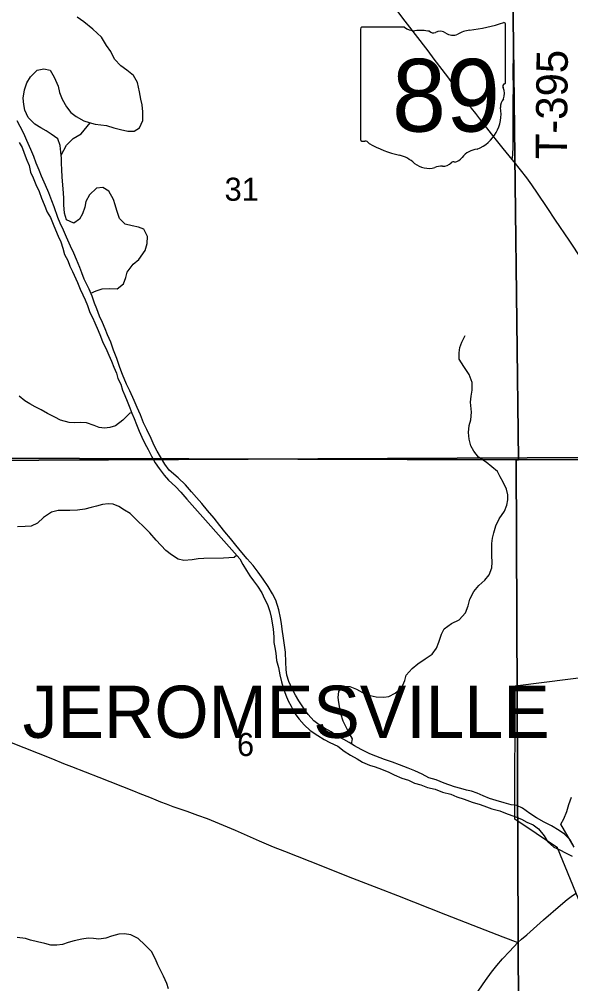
# Model space of a CAD drawing. Extents: x 1874609 to 2204689, y 815661 to 1281160.
# Drawn here: x 2045844 to 2051132, y 1019914 to 1029154 of the extents above; entities that cross this region are included whole.
import ezdxf

# ---------------------------------------------------------------- set-up
doc = ezdxf.new("R2010")
doc.units = 0
for name, color, linetype in [('GM_X_Corporation', 7, 'Continuous'), ('GM_X_Corporation_Text', 7, 'Continuous'), ('GM_X_County_Road', 7, 'Continuous'), ('GM_X_Major_River', 7, 'Continuous'), ('GM_X_Minor_River', 7, 'Continuous'), ('GM_X_Section', 7, 'Continuous'), ('GM_X_Section_Text', 7, 'Continuous'), ('GM_X_State_Location', 7, 'Continuous'), ('GM_X_State_Route', 7, 'Continuous'), ('GM_X_State_Shield', 7, 'Continuous'), ('GM_X_Township', 7, 'Continuous'), ('GM_X_Township_Road', 7, 'Continuous'), ('GM_X_Township_Road_Text', 7, 'Continuous')]:
    doc.layers.add(name, color=color, linetype=linetype)

msp = doc.modelspace()

# ---------------------------------------------------------------- linework, layer by layer
at = {"layer": 'GM_X_Corporation'}
msp.add_lwpolyline([(2054013.4, 1022811.9), (2054199.7, 1019640.6), (2053423.4, 1019602.2), (2052299.1, 1019620.8), (2052093.2, 1019883), (2052038.5, 1020023.2), (2051893.4, 1020111.1), (2051824.2, 1020401.8), (2051307, 1020484.4), (2051005.2, 1021215.8), (2050596.1, 1021489.4), (2050600.4, 1022769.3), (2052417.9, 1022997.6), (2052407.1, 1023230.3), (2053151, 1023318.8), (2053174.7, 1022801.3)], close=True, dxfattribs=at)
at = {"layer": 'GM_X_County_Road'}
for points in [[(2045766, 1022224.7), (2045888.7, 1022177.5), (2046162.9, 1022067.9), (2046269.7, 1022025.4), (2046346.2, 1021995.6), (2046606, 1021894.7), (2046940.9, 1021761.3), (2047001.8, 1021736.9), (2047093.3, 1021700.3), (2047154.1, 1021676), (2047199.8, 1021657.8), (2047253.1, 1021636.7), (2047317.9, 1021612.8), (2047450.1, 1021566.1), (2047551.7, 1021530.2), (2047645.1, 1021497.3), (2047723.5, 1021466.2), (2047914, 1021384.5), (2048144.8, 1021284.5), (2048279.9, 1021226), (2048386.5, 1021183), (2048753.3, 1021038.9), (2048997.8, 1020942.8), (2049288.5, 1020829.7), (2049472.1, 1020758.4), (2049930.6, 1020578.4), (2050251.5, 1020452.2), (2050480.8, 1020362.4), (2050623.1, 1020308.5)], [(2050623.1, 1020308.5), (2050660.5, 1020339.9), (2050710.9, 1020383), (2050870.8, 1020526.5), (2051032.8, 1020667.5), (2051096.7, 1020719.6), (2051149.6, 1020758.7), (2051184.1, 1020782.1)], [(2050051.7, 1019568.6), (2050073.6, 1019595.4), (2050122.9, 1019661.1), (2050170.1, 1019728.3), (2050250.8, 1019851.9), (2050315.3, 1019946.7), (2050373, 1020026.1), (2050423.8, 1020090.2), (2050477.2, 1020152.2), (2050543.9, 1020224.2), (2050623.1, 1020308.5)]]:
    msp.add_lwpolyline(points, dxfattribs=at)
at = {"layer": 'GM_X_Major_River'}
for points in [[(2046514, 1026569.6), (2046467.6, 1026665.6), (2046445.4, 1026723.6), (2046425.3, 1026775.6), (2046393, 1026853.7), (2046368.8, 1026911.7), (2046334.5, 1026981.7), (2046298.2, 1027065.7), (2046268, 1027133.7), (2046235.8, 1027201.7), (2046215.6, 1027253.7), (2046179.2, 1027355.8), (2046155, 1027415.8), (2046126.8, 1027489.8), (2046096.5, 1027565.8), (2046058.2, 1027649.8), (2046036, 1027707.8), (2046005.8, 1027775.9), (2045983.6, 1027839.9), (2045955.3, 1027907.9), (2045917, 1027993.9), (2045886.8, 1028059.9), (2045852.6, 1028125.9), (2045824.4, 1028181.9)], [(2045844.3, 1027974.8), (2045872.1, 1027924.5), (2045889.8, 1027872.4), (2045915.5, 1027804.1), (2045939.2, 1027753.9), (2045952.9, 1027687.7), (2045978.6, 1027635.4), (2046004.3, 1027571.2), (2046036, 1027502.9), (2046057.7, 1027440.7), (2046083.4, 1027378.4), (2046111, 1027306.1), (2046144.7, 1027253.8), (2046170.4, 1027189.6), (2046192.2, 1027137.4), (2046215.9, 1027077.1), (2046243.6, 1027020.9), (2046261.3, 1026960.7), (2046277, 1026900.5), (2046310.7, 1026844.2), (2046330.4, 1026790), (2046354.2, 1026737.8), (2046401.7, 1026633.3), (2046429.4, 1026569), (2046455.1, 1026514.8), (2046476.9, 1026464.6), (2046498.6, 1026410.4), (2046522.3, 1026346.1), (2046548, 1026295.9), (2046567.8, 1026245.7), (2046601.4, 1026173.4), (2046623.2, 1026119.2), (2046646.8, 1026056.9), (2046674.6, 1026002.7), (2046702.3, 1025936.4), (2046728, 1025878.1), (2046749.7, 1025821.9), (2046777.4, 1025763.7), (2046789.2, 1025713.5), (2046816.9, 1025657.3), (2046832.6, 1025601.1), (2046856.3, 1025548.8), (2046880.1, 1025494.6), (2046905.8, 1025432.4), (2046923.5, 1025380.2), (2046945.2, 1025328), (2046967, 1025271.7), (2046994.7, 1025209.5), (2047018.4, 1025149.2), (2047048.1, 1025089), (2047081.8, 1025032.7), (2047113.5, 1024968.4), (2047147.2, 1024904.1), (2047184.9, 1024849.8), (2047232.6, 1024787.4), (2047276.4, 1024737.1), (2047342.2, 1024676.6), (2047391.9, 1024624.2), (2047449.6, 1024557.8), (2047959.1, 1023985.9), (2047986.8, 1023929.7), (2048024.5, 1023873.3), (2048054.3, 1023823.1), (2048090.1, 1023772.8), (2048129.8, 1023722.5), (2048171.5, 1023658.1), (2048197.2, 1023601.9), (2048225, 1023547.7), (2048246.7, 1023481.4), (2048260.4, 1023425.2), (2048268.1, 1023371.1), (2048277.8, 1023310.9), (2048285.4, 1023236.8), (2048285.1, 1023184.7), (2048294.8, 1023134.5), (2048304.6, 1023082.4), (2048312.2, 1023012.2), (2048329.9, 1022944), (2048341.5, 1022873.8), (2048357.1, 1022805.6), (2048376.8, 1022739.4), (2048400.5, 1022677.2), (2048422.2, 1022622.9), (2048452, 1022572.7), (2048485.7, 1022504.4), (2048529.4, 1022448), (2048577.2, 1022395.7), (2048634.9, 1022339.2), (2048706.8, 1022292.7), (2048766.6, 1022254.3), (2048822.5, 1022224), (2048898.4, 1022191.5), (2048960.2, 1022143), (2049020.1, 1022102.6), (2049083.9, 1022070.2), (2049135.8, 1022037.8), (2049201.7, 1022009.4), (2049255.7, 1021993.1), (2049317.6, 1021968.7)], [(2051164, 1021221.7), (2051127.7, 1021291.7), (2051071.5, 1021347.6), (2051021.3, 1021381.5), (2050947.1, 1021425.4), (2050876.8, 1021461.2), (2050804.6, 1021503.1), (2050738.4, 1021544.9), (2050668.2, 1021594.8), (2050614, 1021620.7), (2050559.9, 1021628.5), (2050493.8, 1021648.3), (2050417.6, 1021670.1), (2050353.4, 1021690), (2050291.3, 1021715.8), (2050235.1, 1021739.7), (2050181, 1021757.6), (2050130.9, 1021769.4), (2050076.8, 1021783.3), (2050018.6, 1021801.1), (2049918.4, 1021834.9), (2049840.2, 1021866.7), (2049770, 1021886.5), (2049705.8, 1021920.4), (2049635.6, 1021952.2), (2049573.5, 1021980), (2049491.3, 1022011.8), (2049423.1, 1022035.7), (2049344.9, 1022063.5), (2049264.7, 1022095.3), (2049206.5, 1022117.1), (2049122.3, 1022158.9), (2049058.1, 1022192.8), (2049008, 1022224.7), (2048955.8, 1022252.6), (2048895.6, 1022282.4), (2048833.4, 1022326.3), (2048771.2, 1022362.2), (2048719.1, 1022394.1), (2048668.9, 1022434), (2048614.6, 1022493.9), (2048568.4, 1022555.9), (2048524.1, 1022625.8), (2048493.9, 1022677.8), (2048461.7, 1022737.8), (2048427.4, 1022809.8), (2048411.3, 1022871.8), (2048403.1, 1022925.9), (2048398.9, 1022994), (2048396.6, 1023092.2), (2048386.4, 1023158.2), (2048378.2, 1023226.3), (2048365.9, 1023312.4), (2048359.8, 1023364.4), (2048349.6, 1023420.5), (2048333.4, 1023496.5), (2048303.1, 1023588.6), (2048272.8, 1023650.6), (2048230.6, 1023718.6), (2048182.3, 1023790.5), (2048134, 1023858.5), (2048087.8, 1023922.4), (2048029.5, 1023986.4), (2047979.3, 1024046.3), (2047921, 1024114.2), (2047868.7, 1024178.2), (2047814.5, 1024242.1), (2047768.2, 1024304), (2047712, 1024374), (2047649.7, 1024447.9), (2047593.4, 1024513.8), (2047545.2, 1024571.8), (2047496.9, 1024627.7), (2047438.7, 1024693.6), (2047368.4, 1024759.5), (2047282, 1024833.3), (2047239.8, 1024893.3), (2047199.6, 1024961.3), (2047165.3, 1025017.2), (2047137.2, 1025069.2), (2047108.9, 1025137.3), (2047066.6, 1025225.3), (2047034.4, 1025289.3), (2047008.1, 1025363.3), (2046973.9, 1025435.3), (2046945.6, 1025503.3), (2046903.3, 1025593.3), (2046871.1, 1025659.3), (2046832.8, 1025749.3), (2046808.6, 1025817.4), (2046778.3, 1025903.4), (2046748, 1025983.4), (2046721.7, 1026061.5), (2046691.5, 1026129.5), (2046667.3, 1026187.5), (2046643.1, 1026247.5), (2046612.9, 1026309.5), (2046586.6, 1026381.5), (2046566.4, 1026433.5), (2046542.2, 1026501.6), (2046514, 1026569.6)], [(2049317.6, 1021968.7), (2049387.6, 1021942.2), (2049439.5, 1021915.9), (2049513.4, 1021883.4), (2049575.3, 1021863), (2049633.3, 1021836.7), (2049693.2, 1021820.3), (2049757.1, 1021793.9), (2049833.1, 1021777.4), (2049901.1, 1021751), (2049981, 1021730.5), (2050038.9, 1021704.1), (2050108.9, 1021681.7), (2050186.8, 1021653.2), (2050262.8, 1021632.7), (2050322.7, 1021610.3), (2050376.7, 1021590), (2050452.6, 1021569.5), (2050522.6, 1021543.1), (2050586.5, 1021518.7), (2050658.4, 1021492.2), (2050710.3, 1021461.8), (2050770.3, 1021435.5), (2050824.1, 1021397.1), (2050877.8, 1021330.7), (2050909.6, 1021276.4), (2050969.3, 1021221.9), (2051027.2, 1021197.6), (2051081.1, 1021169.2), (2051145, 1021134.8)]]:
    msp.add_lwpolyline(points, dxfattribs=at)
at = {"layer": 'GM_X_Minor_River'}
for points in [[(2046529.8, 1026531.6), (2046582.1, 1026553.8), (2046640.2, 1026570), (2046710.2, 1026576.2), (2046782.3, 1026572.4), (2046842.3, 1026620.7), (2046866.2, 1026680.8), (2046880, 1026731), (2046937.9, 1026809.2), (2046989.8, 1026853.5), (2047051.7, 1026939.8), (2047069.5, 1027006), (2047075.3, 1027074.1), (2047039.1, 1027142.1), (2046986.9, 1027163.9), (2046926.8, 1027173.8), (2046858.7, 1027191.6), (2046806.5, 1027245.5), (2046778.2, 1027321.5), (2046764, 1027377.6), (2046747.8, 1027427.6), (2046703.5, 1027507.6), (2046645.4, 1027543.5), (2046583.3, 1027537.3), (2046517.4, 1027471), (2046483.5, 1027408.8), (2046471.7, 1027352.7), (2046449.8, 1027288.5), (2046421.9, 1027238.3), (2046367.9, 1027202.1), (2046297.8, 1027231.9), (2046279.6, 1027296), (2046271.3, 1027376.1), (2046271.1, 1027436.2), (2046267, 1027492.2), (2046260.8, 1027564.3), (2046256.5, 1027644.4), (2046252.3, 1027710.5), (2046250.1, 1027774.6), (2046248, 1027824.7), (2046243.8, 1027880.8), (2046235.6, 1027944.8), (2046213.4, 1028008.9), (2046151.2, 1028054.8), (2046101, 1028084.6), (2046050.9, 1028112.5), (2045994.7, 1028148.4), (2045928.4, 1028214.3), (2045898.2, 1028284.3), (2045888, 1028336.4), (2045881.8, 1028398.5), (2045893.6, 1028476.6), (2045915.4, 1028544.8), (2045951.3, 1028603), (2046017.2, 1028665.3), (2046079.3, 1028679.5), (2046141.4, 1028665.7), (2046179.7, 1028599.7), (2046218, 1028513.7), (2046230.1, 1028453.6), (2046254.4, 1028387.6), (2046298.7, 1028313.6), (2046338.9, 1028261.7), (2046389, 1028223.7), (2046463.3, 1028179.9), (2046513.4, 1028164), (2046573.5, 1028150.2), (2046625.6, 1028144.3), (2046681.7, 1028136.5), (2046751.9, 1028114.7), (2046816, 1028098.9), (2046886.2, 1028081), (2046946.2, 1028083.2), (2046998.2, 1028115.4), (2047028.1, 1028185.7), (2047029.8, 1028265.8), (2047023.6, 1028333.9), (2047009.4, 1028387.9), (2046997.2, 1028460), (2046978.9, 1028548.1), (2046940.7, 1028614), (2046876.5, 1028667.9), (2046818.3, 1028707.8), (2046756, 1028771.7), (2046721.7, 1028845.7), (2046681.5, 1028901.7), (2046631.2, 1028983.7), (2046548.9, 1029059.5), (2046464.5, 1029129.4), (2046400.3, 1029175.3)], [(2046246, 1027851.8), (2046295.7, 1027947), (2046359.6, 1028011.3), (2046437.6, 1028055.6), (2046523.8, 1028161.6)], [(2049031, 1022210.1), (2049037.9, 1022258.8), (2049003.7, 1022320.8), (2048977.5, 1022372.8), (2048951.3, 1022430.8), (2048929.1, 1022498.9), (2048916.9, 1022554.9), (2048908.7, 1022607), (2048902.6, 1022657), (2048908.4, 1022715.1), (2048942.3, 1022765.3), (2049014.4, 1022761.5), (2049076.6, 1022737.7), (2049134.8, 1022703.8), (2049209, 1022676), (2049267.1, 1022662.2), (2049339.2, 1022658.4), (2049389.2, 1022666.5), (2049449.2, 1022696.8), (2049513.2, 1022751), (2049541, 1022819.2), (2049554.9, 1022869.3), (2049610.8, 1022935.6), (2049664.7, 1022979.8), (2049734.7, 1023028.1), (2049804.7, 1023070.4), (2049844.6, 1023128.6), (2049868.4, 1023186.8), (2049894.3, 1023263), (2049918.2, 1023315.1), (2049988.1, 1023365.4), (2050062.1, 1023399.7), (2050124, 1023466), (2050147.9, 1023536.1), (2050163.7, 1023598.3), (2050203.5, 1023672.5), (2050251.4, 1023728.7), (2050309.4, 1023779), (2050349.3, 1023831.2), (2050375.1, 1023897.4), (2050379, 1023951.5), (2050374.8, 1024013.6), (2050374.6, 1024081.7), (2050376.5, 1024131.7), (2050382.3, 1024181.8), (2050394.2, 1024233.9), (2050414.1, 1024300.1), (2050445.9, 1024368.3), (2050497.8, 1024440.6), (2050519.6, 1024498.7), (2050529.5, 1024548.8), (2050529.4, 1024598.9), (2050517.2, 1024652.9), (2050485, 1024718.9), (2050456.8, 1024770.9), (2050430.6, 1024822.9), (2050376.4, 1024866.8), (2050320.2, 1024910.7), (2050247.9, 1024958.6), (2050203.7, 1025016.5), (2050175.5, 1025068.5), (2050159.3, 1025130.6), (2050151.1, 1025196.7), (2050156.9, 1025260.8), (2050174.8, 1025316.9), (2050180.6, 1025391), (2050172.3, 1025487.2), (2050178.2, 1025543.3), (2050186, 1025599.4), (2050187.8, 1025675.5), (2050159.5, 1025751.5), (2050107.2, 1025827.5), (2050063, 1025897.4), (2050060.8, 1025957.5), (2050068.7, 1026009.6), (2050088.6, 1026059.8), (2050120.4, 1026126)], [(2046922, 1025384.5), (2046905.9, 1025379), (2046836, 1025314.7), (2046768.1, 1025258.4), (2046712.1, 1025242.2), (2046662, 1025236), (2046611.9, 1025243.9), (2046561.8, 1025263.8), (2046489.6, 1025287.6), (2046435.5, 1025289.4), (2046377.4, 1025289.2), (2046323.4, 1025291.1), (2046239.2, 1025314.9), (2046185, 1025340.7), (2046114.8, 1025378.6), (2046054.6, 1025412.4), (2045996.5, 1025442.3), (2045946.3, 1025468.2), (2045896.2, 1025498.1), (2045844, 1025542)], [(2047929.4, 1024019.2), (2047905.3, 1023998), (2047855.2, 1023993.8), (2047803.2, 1023989.7), (2047614.9, 1023989.1), (2047560.9, 1023984.9), (2047502.8, 1023976.7), (2047422.7, 1023968.5), (2047366.6, 1023980.3), (2047302.4, 1024024.2), (2047250.2, 1024066.1), (2047155.8, 1024164), (2047095.5, 1024233.9), (2047039.2, 1024291.8), (2046977, 1024349.7), (2046908.7, 1024417.6), (2046852.5, 1024451.4), (2046800.3, 1024485.3), (2046746.2, 1024507.2), (2046696.1, 1024511.1), (2046642, 1024506.9), (2046586, 1024490.7), (2046534, 1024476.5), (2046471.9, 1024460.3), (2046401.9, 1024452.1), (2046329.8, 1024447.8), (2046217.6, 1024447.5), (2046153.6, 1024433.3), (2046077.6, 1024381), (2046019.7, 1024326.7), (2045957.7, 1024296.5), (2045901.6, 1024294.3), (2045827.5, 1024290.1)], [(2051164, 1021221.7), (2051037.1, 1021443.7), (2051065, 1021493.8), (2051092.9, 1021564), (2051114.7, 1021632.2), (2051138.5, 1021700.4)], [(2047274.2, 1019863.8), (2047260.1, 1019915.9), (2047227.8, 1019987.9), (2047171.4, 1020095.9), (2047149.2, 1020149.9), (2047111, 1020223.9), (2047046.7, 1020285.8), (2046984.4, 1020347.7), (2046914.2, 1020381.5), (2046852.1, 1020391.4), (2046798, 1020389.2), (2046730, 1020369), (2046674, 1020350.8), (2046607.9, 1020340.5), (2046555.8, 1020346.4), (2046503.7, 1020350.2), (2046445.7, 1020342), (2046369.6, 1020325.8), (2046313.6, 1020309.6), (2046259.5, 1020291.4), (2046203.5, 1020283.2), (2046145.4, 1020283), (2046089.3, 1020298.9), (2046019.1, 1020316.7), (2045953, 1020332.5), (2045902.9, 1020346.4), (2045824.7, 1020356.2)]]:
    msp.add_lwpolyline(points, dxfattribs=at)
at = {"layer": 'GM_X_Section'}
for points in [[(2045350.4, 1030255), (2050567.4, 1030225.2), (2050629.9, 1024934.6), (2050607.9, 1024934.5), (2045373, 1024950.3)], [(2050567.4, 1030225.2), (2053182.8, 1030230.3), (2055820.2, 1030261.6), (2055850.6, 1024964.8), (2055832.6, 1024962.7), (2050629.9, 1024934.6)], [(2045373, 1024950.3), (2050607.9, 1024934.5), (2050630.4, 1019615.8), (2045435.7, 1019593.7), (2045437.2, 1019727.8)], [(2050629.9, 1024934.6), (2055832.6, 1024962.7), (2055695, 1019663.4), (2050630.4, 1019615.8), (2050607.9, 1024934.5)]]:
    msp.add_lwpolyline(points, close=True, dxfattribs=at)
at = {"layer": 'GM_X_State_Route'}
msp.add_lwpolyline([(2051289, 1026779.9), (2051243.1, 1026848.4), (2051115.5, 1027039), (2050987.3, 1027229), (2050905, 1027351.3), (2050814.5, 1027488), (2050758.8, 1027569.2), (2050709.7, 1027635.1), (2050588, 1027789.7), (2050571.1, 1027810.6), (2050485.1, 1027917.3), (2050433.4, 1027980.9), (2050372, 1028057.7), (2050260.9, 1028199.2), (2050220.6, 1028250.7), (2050180.5, 1028302.5), (2050150.8, 1028341.6), (2050071.5, 1028445.7), (2050011.8, 1028523.7), (2049952.5, 1028602), (2049824, 1028772.1), (2049764.3, 1028850.2), (2049545.1, 1029135.9), (2049465.5, 1029240)], dxfattribs=at)
at = {"layer": 'GM_X_State_Shield'}
for p, q in [((2050507.9, 1028551.8), (2050507.9, 1029104.5)), ((2049115.7, 1029060.2), (2049115.7, 1028003.5)), ((2049537.1, 1029078.3), (2049129.4, 1029078.3)), ((2050507.7, 1028551.9), (2050507.9, 1028551.8))]:
    msp.add_line(p, q, dxfattribs=at)
for centre, radius, start, end in [((2050012, 1030518.9), 1476.4, 275.84447, 288.90645), ((2050492.4, 1029106.8), 15.5, 351.86209, 97.738), ((2049131.7, 1029062.4), 16.1, 98.1301, 188.1301), ((2049634.2, 1029201), 156.4, 231.61951, 271.11188), ((2049686.1, 1028485.1), 561.6, 80.48669, 94.98827), ((2049813.6, 1029067.9), 45.1, 219.79206, 297.10237), ((2049879.8, 1028945.8), 93.8, 54.46668, 119.14113), ((2050000.9, 1029113.3), 112.9, 233.85621, 294.82819), ((2050200.3, 1028755.6), 297, 97.34618, 120.76885), ((2050491.3, 1028549.6), 16.6, 289.60381, 7.73413), ((2050504.3, 1028511.2), 24, 107.94398, 210.33697), ((2050351.7, 1028441.3), 144, 340.03296, 23.64957), ((2050563.4, 1028320.5), 104.8, 136.8065, 186.92959), ((2050094.7, 1028250.2), 369.3, 292.30889, 8.98584), ((2049131.8, 1028001.2), 16.3, 171.95839, 258.30661), ((2049134.3, 1028109.3), 124.2, 267.33899, 280.60386), ((2049159.7, 1027942.6), 44.8, 29.74838, 93.27175), ((2049725, 1028891.9), 1066.1, 240.41292, 257.1985), ((2050250.4, 1027706.9), 202.2, 94.40312, 142.57675), ((2049407.1, 1027528.8), 333.6, 47.18416, 75.83597), ((2049994.1, 1027901.1), 119.3, 282.87319, 323.27711), ((2049767.9, 1027937.3), 211.7, 230.70037, 286.29184), ((2049890.2, 1027572), 173.9, 85.69512, 111.20995), ((2049905.6, 1027858.2), 112.8, 268.77702, 315.54927), ((2050007.7, 1027755.9), 31.8, 65.75173, 132.64842)]:
    msp.add_arc(centre, radius, start, end, dxfattribs=at)
at = {"layer": 'GM_X_Township'}
for points in [[(2072120.2, 1038512.6), (2072055.1, 1036106.6), (2072018.3, 1033424.1), (2071939.9, 1030867.8), (2071602.1, 1025081.7), (2071562, 1025081.6), (2069085.5, 1025066.6), (2063573.4, 1025018.6), (2058377.3, 1024992.2), (2055039.1, 1024975.2), (2052050.6, 1024960), (2045359.8, 1024926), (2045380.1, 1030286.7), (2045376.6, 1035587.6), (2045402.3, 1040822.5)], [(2045517.1, 995687.5), (2045484.9, 1001053.3), (2045459.3, 1003656.5), (2045459.1, 1004485.1), (2045458.2, 1009548), (2045436.3, 1012969.7), (2045426.5, 1014495.5), (2045393.4, 1019676), (2045376.5, 1022315.3), (2045359.8, 1024926), (2052050.6, 1024960), (2055039.1, 1024975.2), (2058377.3, 1024992.2), (2063573.4, 1025018.6), (2069085.5, 1025066.6), (2071562, 1025081.6), (2071696.9, 1021700.4), (2071829.8, 1014456.9), (2071852.3, 1012905.1), (2071861.2, 1011952), (2071887.5, 1008769), (2071888.7, 1006519.5), (2071959.5, 1001675.5), (2072020.6, 996047)]]:
    msp.add_lwpolyline(points, dxfattribs=at)
at = {"layer": 'GM_X_Township_Road'}
msp.add_lwpolyline([(2050571.1, 1027810.6), (2050576.2, 1027855.3), (2050578.1, 1027871.4), (2050579.7, 1027920.5), (2050579.2, 1028002.3), (2050580.5, 1028149.6), (2050580.1, 1028280.5), (2050580.7, 1028345.9), (2050582.4, 1028526), (2050581.2, 1028607.8), (2050584, 1028853.4), (2050582.8, 1029017), (2050583.6, 1029164.2), (2050584.9, 1029327.8), (2050584.6, 1029491.3), (2050584.4, 1029573), (2050584.4, 1029736.7), (2050581.4, 1029933), (2050579.1, 1030064), (2050579.9, 1030145.8), (2050579.6, 1030198.2), (2050579.4, 1030243.2)], dxfattribs=at)

# ---------------------------------------------------------------- texts
at = {"layer": 'GM_X_Corporation_Text'}
msp.add_text('JEROMESVILLE', height=500, rotation=0.00001, dxfattribs=at).set_placement((2045877, 1022269.7))
at = {"layer": 'GM_X_Section_Text'}
for s, p in [('31', (2047812.9, 1027415.3)), ('6', (2047931.7, 1022095.7))]:
    msp.add_text(s, height=221, rotation=0.00001, dxfattribs=at).set_placement(p)
at = {"layer": 'GM_X_State_Location'}
for s in ['s', 'r']:
    msp.add_text(s, height=1, dxfattribs=at).set_placement((2049796.1, 1028461.6))
msp.add_text('89', height=1, rotation=0.00001, dxfattribs=at).set_placement((2049544.3, 1028388.8))
at = {"layer": 'GM_X_State_Shield'}
msp.add_text('89', height=696.1, dxfattribs=at).set_placement((2049418.3, 1028078))
at = {"layer": 'GM_X_Township_Road_Text'}
msp.add_text('T-395', height=300, rotation=89.43891, dxfattribs=at).set_placement((2051094.5, 1027811.6))

doc.saveas('drawing.dxf')
